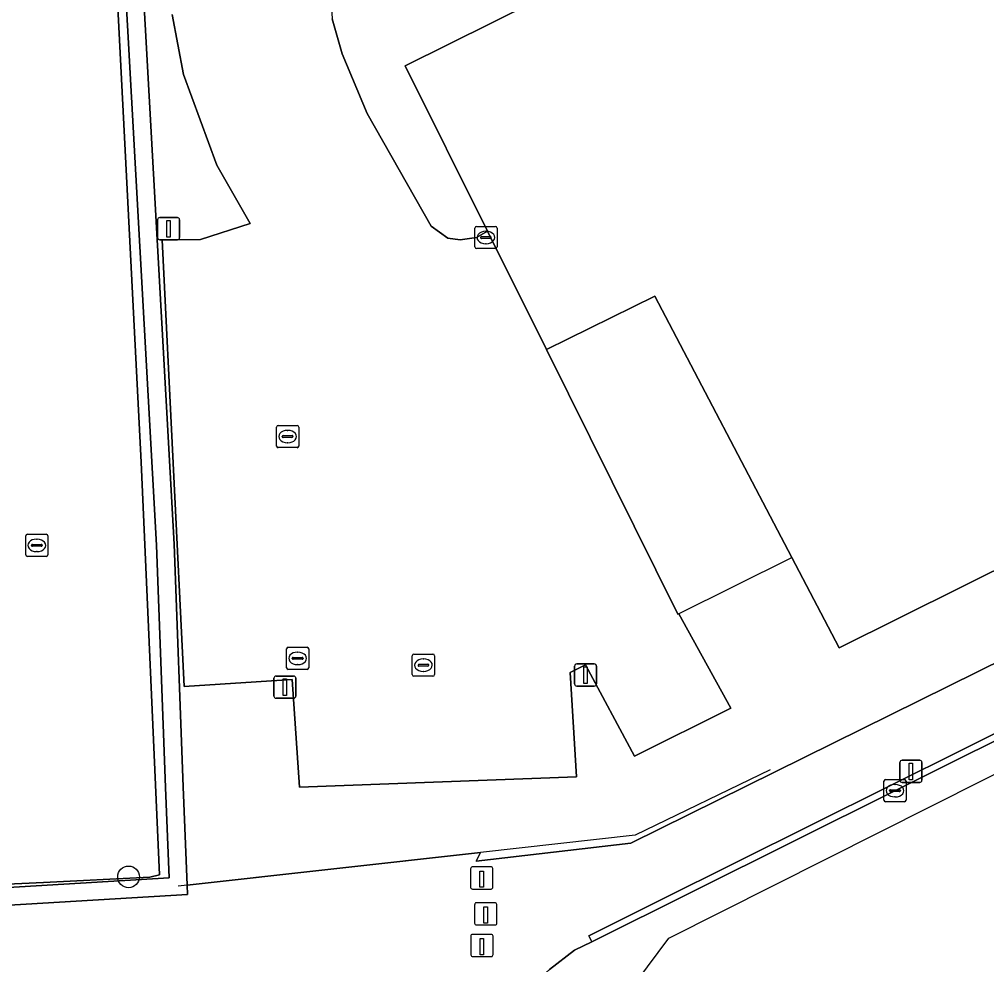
# Model space of a CAD drawing. Extents: x 157692 to 159674, y 381452 to 383291.
# Drawn here: x 157922.89 to 157966.54, y 381519.09 to 381561.77 of the extents above; entities that cross this region are included whole.
import ezdxf

# ---------------------------------------------------------------- set-up
doc = ezdxf.new("R2010")
doc.units = 0
for name, color, linetype in [('IMGEO_Boom', 7, 'Continuous'), ('IMGEO_Erf', 7, 'Continuous'), ('IMGEO_Fietspad_gesloten', 7, 'Continuous'), ('IMGEO_Groenvoorziening', 7, 'Continuous'), ('IMGEO_Haag', 7, 'Continuous'), ('IMGEO_Kolk', 7, 'Continuous'), ('IMGEO_Lichtmast', 7, 'Continuous'), ('IMGEO_Muur', 7, 'Continuous'), ('IMGEO_Paal', 7, 'Continuous'), ('IMGEO_Pand', 7, 'Continuous'), ('IMGEO_Pand_overbouw', 7, 'Continuous'), ('IMGEO_Parkeervlak_open', 7, 'Continuous'), ('IMGEO_Rijbaan_lokaal_open', 7, 'Continuous')]:
    doc.layers.add(name, color=color, linetype=linetype)

msp = doc.modelspace()

# ---------------------------------------------------------------- linework, layer by layer
at = {"layer": 'IMGEO_Boom'}
msp.add_circle((157927.817, 381523.056), 0.489, dxfattribs=at)
at = {"layer": 'IMGEO_Erf'}
for points in [[(157928.195, 381568.29), (157929.871, 381538.075), (157930.287, 381527.125), (157930.457, 381522.677), (157943.694, 381524.155), (157943.503, 381523.772), (157950.484, 381524.578), (158000, 381549.058), (158023.394, 381560.624), (158010.552, 381586.734)], [(157952.938, 381573.65), (157952.059, 381573.078), (157949.823, 381572.153), (157942.53, 381569.39), (157940.545, 381568.221), (157939.249, 381567.09), (157938.072, 381565.751), (157937.23, 381564.214), (157936.942, 381562.816), (157937, 381561.783), (157937.455, 381560.211), (157938.578, 381557.511), (157941.476, 381552.428), (157942.219, 381551.887), (157942.784, 381551.811), (157943.512, 381551.916), (157944.012, 381552.206), (157940.297, 381559.668), (157965.864, 381572.367)], [(157977.928, 381573.254), (157990.462, 381548.606), (157959.887, 381533.401), (157957.749, 381537.478), (157951.566, 381549.266), (157946.672, 381546.863), (157952.6, 381534.909), (157952.644, 381534.931), (157954.997, 381530.665), (157950.65, 381528.499), (157948.432, 381532.627), (157947.738, 381532.286), (157948.025, 381527.575), (157935.53, 381527.11), (157935.192, 381531.97), (157930.331, 381531.653), (157929.334, 381551.811), (157931.06, 381551.822), (157933.307, 381552.552), (157931.799, 381555.188), (157930.296, 381559.27), (157929.777, 381561.982)]]:
    msp.add_lwpolyline(points, dxfattribs=at)
at = {"layer": 'IMGEO_Fietspad_gesloten'}
for points in [[(158011.362, 381550.071), (158010.864, 381551.068), (158001.344, 381546.344), (158000, 381545.672), (157987.477, 381539.407), (157977.172, 381534.309), (157962.4, 381526.946), (157948.729, 381520.123), (157947.946, 381519.743), (157946.808, 381518.87), (157945.77, 381517.937), (157943.774, 381515.806), (157943.312, 381515.187), (157942.943, 381514.259), (157942.203, 381511.498), (157941.891, 381510.703), (157941.558, 381510.479)], [(157945.939, 381511.88), (157952.198, 381520.293), (158011.362, 381550.071)]]:
    msp.add_lwpolyline(points, dxfattribs=at)
msp.add_lwpolyline([(158010.864, 381551.068), (158010.726, 381551.345), (158000, 381546.003), (157951.776, 381521.984), (157948.595, 381520.399), (157948.729, 381520.123), (157962.4, 381526.946), (157977.172, 381534.309), (157987.477, 381539.407), (158000, 381545.672), (158001.344, 381546.344)], close=True, dxfattribs=at)
at = {"layer": 'IMGEO_Groenvoorziening'}
for points in [[(157918.912, 381521.563), (157930.473, 381522.256), (157930.457, 381522.677), (157930.287, 381527.125), (157929.871, 381538.075), (157928.195, 381568.29), (157927.64, 381581.488), (157927.24, 381581.471), (157926.841, 381581.45), (157927.395, 381568.252), (157929.071, 381538.037), (157929.487, 381527.095), (157929.643, 381523.008), (157918.87, 381522.361)], [(157918.87, 381522.361), (157929.643, 381523.008), (157929.487, 381527.095), (157929.071, 381538.037), (157927.395, 381568.252), (157926.841, 381581.45), (157926.563, 381581.435), (157927.269, 381563.492), (157928.382, 381541.773), (157929.213, 381523.146), (157928.783, 381523.036), (157923.982, 381522.808), (157919.068, 381522.574)], [(158000, 381549.058), (157950.484, 381524.578), (157943.503, 381523.772), (157943.694, 381524.155), (157930.457, 381522.677), (157930.473, 381522.256), (157918.912, 381521.563)], [(157921.291, 381503.123), (157923.186, 381504.546), (157924.928, 381505.627), (157928.083, 381507.11), (157931.013, 381508.17), (157936.288, 381509.275), (157937.563, 381509.542), (157941.558, 381510.479), (157941.891, 381510.703), (157942.203, 381511.498), (157942.943, 381514.259), (157943.312, 381515.187), (157943.774, 381515.806), (157945.77, 381517.937), (157946.808, 381518.87), (157947.946, 381519.743), (157948.729, 381520.123), (157948.595, 381520.399), (157951.776, 381521.984), (158000, 381546.003)]]:
    msp.add_lwpolyline(points, dxfattribs=at)
at = {"layer": 'IMGEO_Haag'}
msp.add_lwpolyline([(157918.912, 381521.563), (157930.473, 381522.256), (157930.457, 381522.677), (157930.287, 381527.125), (157929.871, 381538.075), (157928.195, 381568.29), (157927.64, 381581.488), (157927.24, 381581.471), (157926.841, 381581.45), (157927.395, 381568.252), (157929.071, 381538.037), (157929.487, 381527.095), (157929.643, 381523.008), (157918.87, 381522.361)], dxfattribs=at)
at = {"layer": 'IMGEO_Kolk'}
for p, q in [((157943.443, 381551.493), (157943.443, 381552.345)), ((157943.518, 381552.419), (157944.37, 381552.419)), ((157944.444, 381552.345), (157944.444, 381551.493)), ((157943.702, 381551.913), (157943.702, 381551.925)), ((157943.745, 381551.962), (157944.143, 381551.962)), ((157943.931, 381552.199), (157943.956, 381552.199)), ((157944.186, 381551.925), (157944.186, 381551.913)), ((157944.14, 381551.876), (157943.742, 381551.876)), ((157943.954, 381551.639), (157943.929, 381551.639)), ((157944.37, 381551.419), (157943.518, 381551.419)), ((157934.493, 381542.506), (157934.493, 381543.358)), ((157934.568, 381543.432), (157935.42, 381543.432)), ((157934.981, 381543.212), (157935.006, 381543.212)), ((157935.494, 381543.358), (157935.494, 381542.506)), ((157934.752, 381542.926), (157934.752, 381542.938)), ((157935.19, 381542.889), (157934.792, 381542.889)), ((157934.795, 381542.975), (157935.193, 381542.975)), ((157935.236, 381542.938), (157935.236, 381542.926)), ((157935.42, 381542.432), (157934.568, 381542.432)), ((157935.004, 381542.652), (157934.979, 381542.652)), ((157923.175, 381537.595), (157923.175, 381538.447)), ((157923.25, 381538.521), (157924.102, 381538.521)), ((157924.176, 381538.447), (157924.176, 381537.595)), ((157923.434, 381538.015), (157923.434, 381538.027)), ((157923.872, 381537.978), (157923.474, 381537.978)), ((157923.477, 381538.064), (157923.875, 381538.064)), ((157923.663, 381538.301), (157923.688, 381538.301)), ((157923.918, 381538.027), (157923.918, 381538.015)), ((157924.102, 381537.521), (157923.25, 381537.521)), ((157923.686, 381537.741), (157923.661, 381537.741)), ((157934.947, 381532.494), (157934.947, 381533.346)), ((157935.022, 381533.42), (157935.874, 381533.42)), ((157935.435, 381533.2), (157935.46, 381533.2)), ((157935.948, 381533.346), (157935.948, 381532.494)), ((157940.696, 381533.112), (157941.548, 381533.112)), ((157935.206, 381532.914), (157935.206, 381532.926)), ((157935.644, 381532.877), (157935.246, 381532.877)), ((157935.249, 381532.963), (157935.647, 381532.963)), ((157935.69, 381532.926), (157935.69, 381532.914)), ((157940.621, 381532.186), (157940.621, 381533.038)), ((157941.109, 381532.892), (157941.134, 381532.892)), ((157941.622, 381533.038), (157941.622, 381532.186)), ((157935.874, 381532.42), (157935.022, 381532.42)), ((157935.458, 381532.64), (157935.433, 381532.64)), ((157940.88, 381532.606), (157940.88, 381532.618)), ((157941.318, 381532.569), (157940.92, 381532.569)), ((157940.923, 381532.655), (157941.321, 381532.655)), ((157941.132, 381532.332), (157941.107, 381532.332)), ((157941.364, 381532.618), (157941.364, 381532.606)), ((157941.548, 381532.112), (157940.696, 381532.112)), ((157961.978, 381527.447), (157962.83, 381527.447)), ((157961.903, 381526.521), (157961.903, 381527.373)), ((157962.391, 381527.227), (157962.416, 381527.227)), ((157962.904, 381527.373), (157962.904, 381526.521)), ((157962.162, 381526.941), (157962.162, 381526.953)), ((157962.6, 381526.904), (157962.202, 381526.904)), ((157962.205, 381526.99), (157962.603, 381526.99)), ((157962.414, 381526.667), (157962.389, 381526.667)), ((157962.646, 381526.953), (157962.646, 381526.941)), ((157962.83, 381526.447), (157961.978, 381526.447))]:
    msp.add_line(p, q, dxfattribs=at)
for points in [[(157943.443, 381551.493), (157943.443, 381552.345)], [(157943.518, 381552.419), (157944.37, 381552.419)], [(157944.444, 381552.345), (157944.444, 381551.493)], [(157944.37, 381551.419), (157943.518, 381551.419)], [(157934.493, 381542.506), (157934.493, 381543.358)], [(157934.568, 381543.432), (157935.42, 381543.432)], [(157935.494, 381543.358), (157935.494, 381542.506)], [(157935.42, 381542.432), (157934.568, 381542.432)], [(157923.175, 381537.595), (157923.175, 381538.447)], [(157923.25, 381538.521), (157924.102, 381538.521)], [(157924.176, 381538.447), (157924.176, 381537.595)], [(157924.102, 381537.521), (157923.25, 381537.521)], [(157934.947, 381532.494), (157934.947, 381533.346)], [(157935.022, 381533.42), (157935.874, 381533.42)], [(157935.948, 381533.346), (157935.948, 381532.494)], [(157940.696, 381533.112), (157941.548, 381533.112)], [(157940.621, 381532.186), (157940.621, 381533.038)], [(157941.622, 381533.038), (157941.622, 381532.186)], [(157935.874, 381532.42), (157935.022, 381532.42)], [(157941.548, 381532.112), (157940.696, 381532.112)], [(157961.978, 381527.447), (157962.83, 381527.447)], [(157961.903, 381526.521), (157961.903, 381527.373)], [(157962.904, 381527.373), (157962.904, 381526.521)], [(157962.83, 381526.447), (157961.978, 381526.447)]]:
    msp.add_lwpolyline(points, dxfattribs=at)
for centre, radius, start, end in [((157943.52, 381552.343), 0.0765, 91.552, 178.448), ((157943.52, 381552.343), 0.0765, 91.552, 178.448), ((157944.368, 381552.343), 0.0765, 1.552, 88.448), ((157944.368, 381552.343), 0.0765, 1.552, 88.448), ((157943.742, 381551.922), 0.0403, 85.8775, 175.7526), ((157943.739, 381551.912), 0.0366, 178.938, 274.7102), ((157944.143, 381551.919), 0.043, 264.8664, 352.4533), ((157944.147, 381551.924), 0.0386, 1.7309, 96.639), ((157943.52, 381551.495), 0.0765, 181.552, 268.448), ((157943.52, 381551.495), 0.0765, 181.552, 268.448), ((157944.368, 381551.495), 0.0765, 271.552, 358.448), ((157944.368, 381551.495), 0.0765, 271.552, 358.448), ((157934.57, 381543.356), 0.0765, 91.552, 178.448), ((157934.57, 381543.356), 0.0765, 91.552, 178.448), ((157935.418, 381543.356), 0.0765, 1.552, 88.448), ((157935.418, 381543.356), 0.0765, 1.552, 88.448), ((157934.792, 381542.935), 0.0403, 85.8775, 175.7526), ((157934.789, 381542.925), 0.0366, 178.938, 274.7102), ((157935.193, 381542.932), 0.043, 264.8664, 352.4533), ((157935.197, 381542.937), 0.0386, 1.7309, 96.639), ((157934.57, 381542.508), 0.0765, 181.552, 268.448), ((157934.57, 381542.508), 0.0765, 181.552, 268.448), ((157935.418, 381542.508), 0.0765, 271.552, 358.448), ((157935.418, 381542.508), 0.0765, 271.552, 358.448), ((157923.252, 381538.445), 0.0765, 91.552, 178.448), ((157923.252, 381538.445), 0.0765, 91.552, 178.448), ((157924.1, 381538.445), 0.0765, 1.552, 88.448), ((157924.1, 381538.445), 0.0765, 1.552, 88.448), ((157923.474, 381538.024), 0.0403, 85.8775, 175.7526), ((157923.471, 381538.014), 0.0366, 178.938, 274.7102), ((157923.875, 381538.021), 0.043, 264.8664, 352.4533), ((157923.879, 381538.026), 0.0386, 1.7309, 96.639), ((157923.252, 381537.597), 0.0765, 181.552, 268.448), ((157923.252, 381537.597), 0.0765, 181.552, 268.448), ((157924.1, 381537.597), 0.0765, 271.552, 358.448), ((157924.1, 381537.597), 0.0765, 271.552, 358.448), ((157935.024, 381533.344), 0.0765, 91.552, 178.448), ((157935.024, 381533.344), 0.0765, 91.552, 178.448), ((157935.872, 381533.344), 0.0765, 1.552, 88.448), ((157935.872, 381533.344), 0.0765, 1.552, 88.448), ((157940.698, 381533.036), 0.0765, 91.552, 178.448), ((157940.698, 381533.036), 0.0765, 91.552, 178.448), ((157941.546, 381533.036), 0.0765, 1.552, 88.448), ((157941.546, 381533.036), 0.0765, 1.552, 88.448), ((157935.246, 381532.923), 0.0403, 85.8775, 175.7526), ((157935.243, 381532.913), 0.0366, 178.938, 274.7102), ((157935.647, 381532.92), 0.043, 264.8664, 352.4533), ((157935.651, 381532.925), 0.0386, 1.7309, 96.639), ((157935.024, 381532.496), 0.0765, 181.552, 268.448), ((157935.024, 381532.496), 0.0765, 181.552, 268.448), ((157935.872, 381532.496), 0.0765, 271.552, 358.448), ((157935.872, 381532.496), 0.0765, 271.552, 358.448), ((157940.92, 381532.615), 0.0403, 85.8775, 175.7526), ((157940.917, 381532.605), 0.0366, 178.938, 274.7102), ((157941.321, 381532.612), 0.043, 264.8664, 352.4533), ((157941.325, 381532.617), 0.0386, 1.7309, 96.639), ((157940.698, 381532.188), 0.0765, 181.552, 268.448), ((157940.698, 381532.188), 0.0765, 181.552, 268.448), ((157941.546, 381532.188), 0.0765, 271.552, 358.448), ((157941.546, 381532.188), 0.0765, 271.552, 358.448), ((157961.98, 381527.371), 0.0765, 91.552, 178.448), ((157961.98, 381527.371), 0.0765, 91.552, 178.448), ((157962.828, 381527.371), 0.0765, 1.552, 88.448), ((157962.828, 381527.371), 0.0765, 1.552, 88.448), ((157962.202, 381526.95), 0.0403, 85.8775, 175.7526), ((157962.199, 381526.94), 0.0366, 178.938, 274.7102), ((157962.603, 381526.947), 0.043, 264.8664, 352.4533), ((157962.607, 381526.952), 0.0386, 1.7309, 96.639), ((157961.98, 381526.523), 0.0765, 181.552, 268.448), ((157961.98, 381526.523), 0.0765, 181.552, 268.448), ((157962.828, 381526.523), 0.0765, 271.552, 358.448), ((157962.828, 381526.523), 0.0765, 271.552, 358.448)]:
    msp.add_arc(centre, radius, start, end, dxfattribs=at)
for centre, major_axis, ratio, start_param, end_param in [((157943.93, 381551.919), (-0.387, 0.002), 0.722429, 4.712389, 7.853982), ((157943.955, 381551.919), (-0.39, 0.002), 0.717154, 1.570796, 4.712389), ((157934.98, 381542.932), (-0.387, 0.002), 0.722429, 4.712389, 7.853982), ((157935.005, 381542.932), (-0.39, 0.002), 0.717154, 1.570796, 4.712389), ((157923.662, 381538.021), (-0.387, 0.002), 0.722429, 4.712389, 7.853982), ((157923.687, 381538.021), (-0.39, 0.002), 0.717154, 1.570796, 4.712389), ((157935.434, 381532.92), (-0.387, 0.002), 0.722429, 4.712389, 7.853982), ((157935.459, 381532.92), (-0.39, 0.002), 0.717154, 1.570796, 4.712389), ((157941.108, 381532.612), (-0.387, 0.002), 0.722429, 4.712389, 7.853982), ((157941.133, 381532.612), (-0.39, 0.002), 0.717154, 1.570796, 4.712389), ((157962.39, 381526.947), (-0.387, 0.002), 0.722429, 4.712389, 7.853982), ((157962.415, 381526.947), (-0.39, 0.002), 0.717154, 1.570796, 4.712389)]:
    msp.add_ellipse(centre, major_axis=major_axis, ratio=ratio, start_param=start_param, end_param=end_param, dxfattribs=at)
at = {"layer": 'IMGEO_Lichtmast'}
for p, q in [((157929.228, 381552.816), (157930.018, 381552.816)), ((157930.018, 381552.816), (157929.228, 381552.816)), ((157929.128, 381551.916), (157929.128, 381552.716)), ((157929.128, 381552.716), (157929.128, 381551.916)), ((157930.118, 381552.716), (157930.118, 381551.916)), ((157930.118, 381551.916), (157930.118, 381552.716)), ((157930.018, 381551.816), (157929.228, 381551.816)), ((157929.228, 381551.816), (157930.018, 381551.816)), ((157947.945, 381531.766), (157947.945, 381532.566)), ((157947.945, 381532.566), (157947.945, 381531.766)), ((157948.045, 381532.666), (157948.835, 381532.666)), ((157948.835, 381532.666), (157948.045, 381532.666)), ((157948.935, 381532.566), (157948.935, 381531.766)), ((157948.935, 381531.766), (157948.935, 381532.566)), ((157934.376, 381531.219), (157934.376, 381532.019)), ((157934.376, 381532.019), (157934.376, 381531.219)), ((157934.476, 381532.119), (157935.266, 381532.119)), ((157935.266, 381532.119), (157934.476, 381532.119)), ((157935.366, 381532.019), (157935.366, 381531.219)), ((157935.366, 381531.219), (157935.366, 381532.019)), ((157948.835, 381531.666), (157948.045, 381531.666)), ((157948.045, 381531.666), (157948.835, 381531.666)), ((157935.266, 381531.119), (157934.476, 381531.119)), ((157934.476, 381531.119), (157935.266, 381531.119)), ((157962.73, 381528.318), (157963.52, 381528.318)), ((157963.52, 381528.318), (157962.73, 381528.318)), ((157962.63, 381527.418), (157962.63, 381528.218)), ((157962.63, 381528.218), (157962.63, 381527.418)), ((157963.62, 381528.218), (157963.62, 381527.418)), ((157963.62, 381527.418), (157963.62, 381528.218)), ((157963.52, 381527.318), (157962.73, 381527.318)), ((157962.73, 381527.318), (157963.52, 381527.318))]:
    msp.add_line(p, q, dxfattribs=at)
for points in [[(157929.548, 381552.691), (157929.698, 381552.691), (157929.698, 381551.941), (157929.548, 381551.941), (157929.548, 381552.691)], [(157948.365, 381532.541), (157948.515, 381532.541), (157948.515, 381531.791), (157948.365, 381531.791), (157948.365, 381532.541)], [(157934.796, 381531.994), (157934.946, 381531.994), (157934.946, 381531.244), (157934.796, 381531.244), (157934.796, 381531.994)], [(157963.05, 381528.193), (157963.2, 381528.193), (157963.2, 381527.443), (157963.05, 381527.443), (157963.05, 381528.193)]]:
    msp.add_lwpolyline(points, dxfattribs=at)
for centre, start, end in [((157929.228, 381552.716), 90, 180), ((157929.228, 381552.716), 90, 180), ((157930.018, 381552.716), 0, 90), ((157930.018, 381552.716), 360, 90), ((157929.228, 381551.916), 180, 270), ((157929.228, 381551.916), 180, 270), ((157930.018, 381551.916), 270, 0), ((157930.018, 381551.916), 270, 0), ((157948.045, 381532.566), 90, 180), ((157948.045, 381532.566), 90, 180), ((157948.835, 381532.566), 0, 90), ((157948.835, 381532.566), 360, 90), ((157934.476, 381532.019), 90, 180), ((157934.476, 381532.019), 90, 180), ((157935.266, 381532.019), 0, 90), ((157935.266, 381532.019), 360, 90), ((157948.045, 381531.766), 180, 270), ((157948.045, 381531.766), 180, 270), ((157948.835, 381531.766), 270, 0), ((157948.835, 381531.766), 270, 0), ((157934.476, 381531.219), 180, 270), ((157934.476, 381531.219), 180, 270), ((157935.266, 381531.219), 270, 0), ((157935.266, 381531.219), 270, 0), ((157962.73, 381528.218), 90, 180), ((157962.73, 381528.218), 90, 180), ((157963.52, 381528.218), 0, 90), ((157963.52, 381528.218), 360, 90), ((157962.73, 381527.418), 180, 270), ((157962.73, 381527.418), 180, 270), ((157963.52, 381527.418), 270, 0), ((157963.52, 381527.418), 270, 0)]:
    msp.add_arc(centre, 0.1, start, end, dxfattribs=at)
at = {"layer": 'IMGEO_Muur'}
msp.add_lwpolyline([(157956.771, 381527.887), (157950.674, 381524.935), (157943.694, 381524.155), (157930.058, 381522.632)], dxfattribs=at)
at = {"layer": 'IMGEO_Paal'}
for p, q in [((157944.168, 381523.508), (157943.327, 381523.508)), ((157944.168, 381523.508), (157943.327, 381523.508)), ((157943.252, 381523.424), (157943.252, 381522.583)), ((157943.252, 381523.424), (157943.252, 381522.583)), ((157944.252, 381522.592), (157944.252, 381523.433)), ((157944.252, 381522.592), (157944.252, 381523.433)), ((157943.336, 381522.508), (157944.177, 381522.508)), ((157943.336, 381522.508), (157944.177, 381522.508)), ((157943.435, 381521.802), (157943.435, 381520.961)), ((157943.435, 381521.802), (157943.435, 381520.961)), ((157944.351, 381521.886), (157943.51, 381521.886)), ((157944.351, 381521.886), (157943.51, 381521.886)), ((157944.435, 381520.97), (157944.435, 381521.811)), ((157944.435, 381520.97), (157944.435, 381521.811)), ((157943.519, 381520.886), (157944.36, 381520.886)), ((157943.519, 381520.886), (157944.36, 381520.886)), ((157944.179, 381520.461), (157943.338, 381520.461)), ((157944.179, 381520.461), (157943.338, 381520.461)), ((157943.263, 381520.377), (157943.263, 381519.536)), ((157943.263, 381520.377), (157943.263, 381519.536)), ((157944.263, 381519.545), (157944.263, 381520.386)), ((157944.263, 381519.545), (157944.263, 381520.386)), ((157943.347, 381519.461), (157944.188, 381519.461)), ((157943.347, 381519.461), (157944.188, 381519.461))]:
    msp.add_line(p, q, dxfattribs=at)
for points in [[(157943.667, 381523.321), (157943.827, 381523.321), (157943.827, 381522.588), (157943.667, 381522.588), (157943.667, 381523.321)], [(157943.85, 381521.699), (157944.01, 381521.699), (157944.01, 381520.966), (157943.85, 381520.966), (157943.85, 381521.699)], [(157943.678, 381520.274), (157943.838, 381520.274), (157943.838, 381519.541), (157943.678, 381519.541), (157943.678, 381520.274)]]:
    msp.add_lwpolyline(points, dxfattribs=at)
for centre, start, end in [((157943.33, 381523.43), 92.4484, 184.2845), ((157943.33, 381523.43), 92.4484, 184.2845), ((157944.174, 381523.43), 2.4484, 94.2845), ((157944.174, 381523.43), 2.4484, 94.2845), ((157943.33, 381522.586), 182.4484, 274.2845), ((157943.33, 381522.586), 182.4484, 274.2845), ((157944.174, 381522.586), 272.4484, 4.2845), ((157944.174, 381522.586), 272.4484, 4.2845), ((157943.513, 381521.808), 92.4484, 184.2845), ((157943.513, 381521.808), 92.4484, 184.2845), ((157944.357, 381521.808), 2.4484, 94.2845), ((157944.357, 381521.808), 2.4484, 94.2845), ((157943.513, 381520.964), 182.4484, 274.2845), ((157943.513, 381520.964), 182.4484, 274.2845), ((157944.357, 381520.964), 272.4484, 4.2845), ((157944.357, 381520.964), 272.4484, 4.2845), ((157943.341, 381520.383), 92.4484, 184.2845), ((157943.341, 381520.383), 92.4484, 184.2845), ((157944.185, 381520.383), 2.4484, 94.2845), ((157944.185, 381520.383), 2.4484, 94.2845), ((157943.341, 381519.539), 182.4484, 274.2845), ((157943.341, 381519.539), 182.4484, 274.2845), ((157944.185, 381519.539), 272.4484, 4.2845), ((157944.185, 381519.539), 272.4484, 4.2845)]:
    msp.add_arc(centre, 0.0779, start, end, dxfattribs=at)
at = {"layer": 'IMGEO_Pand'}
msp.add_lwpolyline([(157944.012, 381552.206), (157946.672, 381546.863), (157951.566, 381549.266), (157957.749, 381537.478), (157959.887, 381533.401), (157990.462, 381548.606), (157977.928, 381573.254), (157967.892, 381568.285), (157965.864, 381572.367), (157940.297, 381559.668)], close=True, dxfattribs=at)
at = {"layer": 'IMGEO_Pand_overbouw'}
msp.add_lwpolyline([(157946.672, 381546.863), (157952.6, 381534.909), (157957.749, 381537.478), (157951.566, 381549.266)], close=True, dxfattribs=at)
at = {"layer": 'IMGEO_Parkeervlak_open'}
msp.add_lwpolyline([(157911.146, 381580.299), (157912.461, 381554.564), (157913.843, 381524.592), (157914.067, 381522.921), (157914.656, 381522.414), (157918.836, 381522.563), (157919.068, 381522.574), (157923.982, 381522.808), (157928.783, 381523.036), (157929.213, 381523.146), (157928.382, 381541.773), (157927.269, 381563.492)], dxfattribs=at)
at = {"layer": 'IMGEO_Rijbaan_lokaal_open'}
msp.add_lwpolyline([(157929.777, 381561.982), (157930.296, 381559.27), (157931.799, 381555.188), (157933.307, 381552.552), (157931.06, 381551.822), (157929.334, 381551.811), (157930.331, 381531.653), (157935.192, 381531.97), (157935.53, 381527.11), (157948.025, 381527.575), (157947.738, 381532.286), (157948.432, 381532.627), (157950.65, 381528.499), (157954.997, 381530.665), (157952.644, 381534.931), (157952.6, 381534.909), (157946.672, 381546.863), (157944.012, 381552.206), (157943.512, 381551.916), (157942.784, 381551.811), (157942.219, 381551.887), (157941.476, 381552.428), (157938.578, 381557.511), (157937.455, 381560.211), (157937, 381561.783)], dxfattribs=at)

doc.saveas('drawing.dxf')
